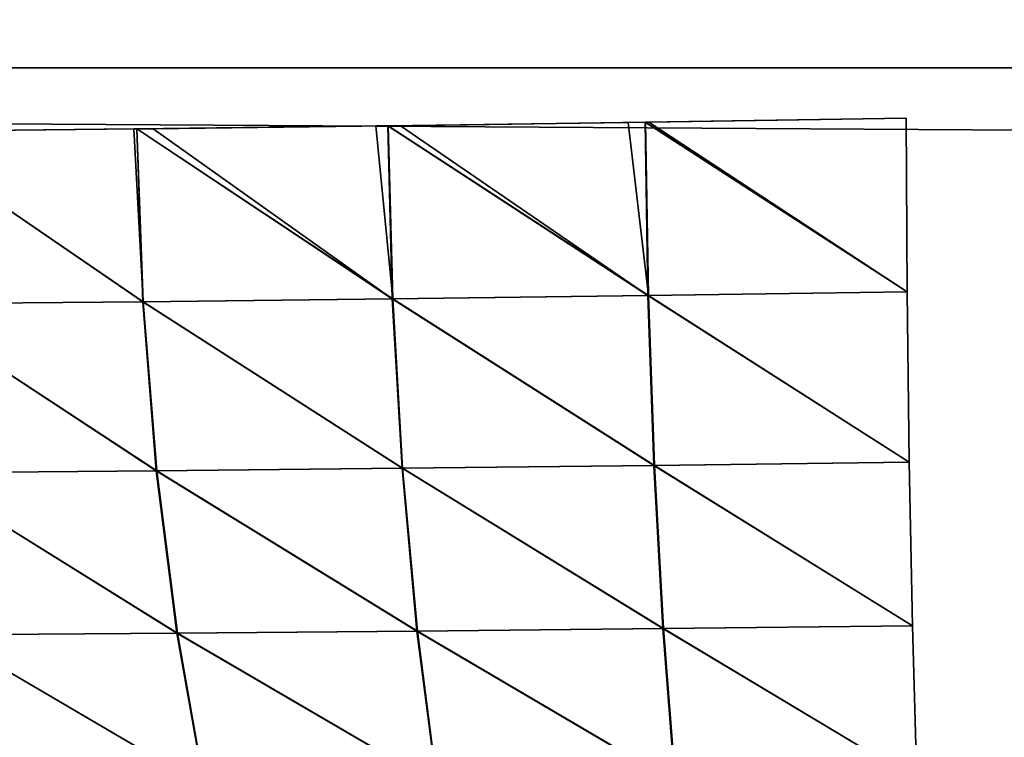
# Model space of a CAD drawing. Header units: millimetres. Extents: x -125 to 125, y -4 to 54.
# Tile 63 of 612: x -110.59 to -109.15, y -0.98 to 0.07. Entities that reach past the tile are written whole.
import ezdxf

# ---------------------------------------------------------------- set-up
doc = ezdxf.new("R2010")
doc.units = ezdxf.units.MM
doc.header["$LTSCALE"] = 65.185185
for name, color, linetype in [('10', 7, 'CONTINUOUS'), ('109', 7, 'CONTINUOUS'), ('111', 7, 'CONTINUOUS'), ('3', 7, 'CONTINUOUS'), ('5', 7, 'CONTINUOUS'), ('73', 7, 'CONTINUOUS'), ('75', 7, 'CONTINUOUS'), ('8', 7, 'CONTINUOUS')]:
    doc.layers.add(name, color=color, linetype=linetype)

msp = doc.modelspace()

# ---------------------------------------------------------------- linework, layer by layer
at = {"layer": '10', "color": 7, "linetype": 'Continuous'}
for points in [[(123.901, 0, -124.9), (-123.8345, -1.5218, -124.8336), (-123.901, 0, -124.9), (123.901, 0, -124.9)], [(123.8345, -1.5218, -124.8336), (-123.8345, -1.5218, -124.8336), (123.901, 0, -124.9), (123.8345, -1.5218, -124.8336)]]:
    msp.add_3dface(points, dxfattribs=at)
at = {"layer": '109', "color": 7, "linetype": 'Continuous'}
for points in [[(-110.0408, -0.3377, -72.3284), (-110.0473, -0.0846, -72.3022), (-110.3905, -0.0888, -72.4046), (-110.0408, -0.3377, -72.3284)], [(-109.667, -0.333, -72.2531), (-110.0288, -0.0844, -72.2976), (-110.0473, -0.0846, -72.3022), (-109.667, -0.333, -72.2531)], [(-110.0408, -0.3377, -72.3284), (-109.667, -0.333, -72.2531), (-110.0473, -0.0846, -72.3022), (-110.0408, -0.3377, -72.3284)], [(-109.667, -0.333, -72.2531), (-109.6709, -0.0793, -72.227), (-110.0288, -0.0844, -72.2976), (-109.667, -0.333, -72.2531)], [(-109.667, -0.333, -72.2531), (-109.288, -0.3276, -72.2139), (-109.6709, -0.0793, -72.227), (-109.667, -0.333, -72.2531)], [(-109.6709, -0.0793, -72.227), (-109.288, -0.3276, -72.2139), (-109.6657, -0.0793, -72.2262), (-109.6709, -0.0793, -72.227)], [(-109.288, -0.3276, -72.2139), (-109.2893, -0.0734, -72.1883), (-109.6657, -0.0793, -72.2262), (-109.288, -0.3276, -72.2139)], [(-110.4057, -0.3418, -72.439), (-110.4145, -0.0891, -72.413), (-110.7691, -0.0927, -72.5584), (-110.4057, -0.3418, -72.439)], [(-110.4057, -0.3418, -72.439), (-110.7691, -0.0927, -72.5584), (-110.7573, -0.3451, -72.5836), (-110.4057, -0.3418, -72.439)], [(-110.0408, -0.3377, -72.3284), (-110.3905, -0.0888, -72.4046), (-110.4145, -0.0891, -72.413), (-110.0408, -0.3377, -72.3284)], [(-110.4057, -0.3418, -72.439), (-110.0408, -0.3377, -72.3284), (-110.4145, -0.0891, -72.413), (-110.4057, -0.3418, -72.439)], [(-109.2849, -0.5765, -72.2717), (-109.288, -0.3276, -72.2139), (-109.667, -0.333, -72.2531), (-109.2849, -0.5765, -72.2717)], [(-110.3859, -0.589, -72.4949), (-110.4057, -0.3418, -72.439), (-110.7573, -0.3451, -72.5836), (-110.3859, -0.589, -72.4949)], [(-110.7321, -0.5919, -72.6376), (-110.3859, -0.589, -72.4949), (-110.7573, -0.3451, -72.5836), (-110.7321, -0.5919, -72.6376)], [(-110.0266, -0.5854, -72.3855), (-110.0408, -0.3377, -72.3284), (-110.4057, -0.3418, -72.439), (-110.0266, -0.5854, -72.3855)], [(-110.3859, -0.589, -72.4949), (-110.0266, -0.5854, -72.3855), (-110.4057, -0.3418, -72.439), (-110.3859, -0.589, -72.4949)], [(-109.6583, -0.5812, -72.3108), (-109.667, -0.333, -72.2531), (-110.0408, -0.3377, -72.3284), (-109.6583, -0.5812, -72.3108)], [(-110.0266, -0.5854, -72.3855), (-109.6583, -0.5812, -72.3108), (-110.0408, -0.3377, -72.3284), (-110.0266, -0.5854, -72.3855)], [(-109.6583, -0.5812, -72.3108), (-109.2849, -0.5765, -72.2717), (-109.667, -0.333, -72.2531), (-109.6583, -0.5812, -72.3108)], [(-110.3558, -0.8267, -72.5799), (-110.3859, -0.589, -72.4949), (-110.7321, -0.5919, -72.6376), (-110.3558, -0.8267, -72.5799)], [(-110.0048, -0.8236, -72.4727), (-110.0266, -0.5854, -72.3855), (-110.3859, -0.589, -72.4949), (-110.0048, -0.8236, -72.4727)], [(-110.3558, -0.8267, -72.5799), (-110.0048, -0.8236, -72.4727), (-110.3859, -0.589, -72.4949), (-110.3558, -0.8267, -72.5799)], [(-109.6451, -0.82, -72.3994), (-109.6583, -0.5812, -72.3108), (-110.0266, -0.5854, -72.3855), (-109.6451, -0.82, -72.3994)], [(-110.0048, -0.8236, -72.4727), (-109.6451, -0.82, -72.3994), (-110.0266, -0.5854, -72.3855), (-110.0048, -0.8236, -72.4727)], [(-109.2803, -0.8159, -72.3607), (-109.2849, -0.5765, -72.2717), (-109.6583, -0.5812, -72.3108), (-109.2803, -0.8159, -72.3607)], [(-109.6451, -0.82, -72.3994), (-109.2803, -0.8159, -72.3607), (-109.6583, -0.5812, -72.3108), (-109.6451, -0.82, -72.3994)], [(-110.6939, -0.8292, -72.7195), (-110.3558, -0.8267, -72.5799), (-110.7321, -0.5919, -72.6376), (-110.6939, -0.8292, -72.7195)], [(-109.6274, -1.0455, -72.5172), (-109.6451, -0.82, -72.3994), (-110.0048, -0.8236, -72.4727), (-109.6274, -1.0455, -72.5172)], [(-109.274, -1.0421, -72.4794), (-109.2803, -0.8159, -72.3607), (-109.6451, -0.82, -72.3994), (-109.274, -1.0421, -72.4794)], [(-109.6274, -1.0455, -72.5172), (-109.274, -1.0421, -72.4794), (-109.6451, -0.82, -72.3994), (-109.6274, -1.0455, -72.5172)], [(-110.3159, -1.051, -72.6926), (-110.3558, -0.8267, -72.5799), (-110.6939, -0.8292, -72.7195), (-110.3159, -1.051, -72.6926)], [(-110.6433, -1.0531, -72.828), (-110.3159, -1.051, -72.6926), (-110.6939, -0.8292, -72.7195), (-110.6433, -1.0531, -72.828)], [(-109.9759, -1.0484, -72.5885), (-110.0048, -0.8236, -72.4727), (-110.3558, -0.8267, -72.5799), (-109.9759, -1.0484, -72.5885)], [(-110.3159, -1.051, -72.6926), (-109.9759, -1.0484, -72.5885), (-110.3558, -0.8267, -72.5799), (-110.3159, -1.051, -72.6926)], [(-109.9759, -1.0484, -72.5885), (-109.6274, -1.0455, -72.5172), (-110.0048, -0.8236, -72.4727), (-109.9759, -1.0484, -72.5885)]]:
    msp.add_3dface(points, dxfattribs=at)
at = {"layer": '111', "color": 7, "linetype": 'Continuous'}
for points in [[(-110.0401, -0.3377, -77.6718), (-110.4142, -0.0891, -77.5871), (-110.0648, -0.0848, -77.6934), (-110.0401, -0.3377, -77.6718)], [(-110.0466, -0.0846, -77.698), (-110.0401, -0.3377, -77.6718), (-110.0648, -0.0848, -77.6934), (-110.0466, -0.0846, -77.698)], [(-109.6662, -0.333, -77.7471), (-110.0466, -0.0846, -77.698), (-109.6957, -0.0797, -77.7692), (-109.6662, -0.333, -77.7471)], [(-110.0401, -0.3377, -77.6718), (-110.0466, -0.0846, -77.698), (-109.6662, -0.333, -77.7471), (-110.0401, -0.3377, -77.6718)], [(-109.6706, -0.0793, -77.773), (-109.6662, -0.333, -77.7471), (-109.6957, -0.0797, -77.7692), (-109.6706, -0.0793, -77.773)], [(-109.288, -0.3276, -77.7861), (-109.6706, -0.0793, -77.773), (-109.2893, -0.0734, -77.8117), (-109.288, -0.3276, -77.7861)], [(-109.6662, -0.333, -77.7471), (-109.6706, -0.0793, -77.773), (-109.288, -0.3276, -77.7861), (-109.6662, -0.333, -77.7471)], [(-110.4189, -0.0891, -77.5854), (-110.405, -0.3418, -77.5612), (-110.7691, -0.0927, -77.4416), (-110.4189, -0.0891, -77.5854)], [(-110.7691, -0.0927, -77.4416), (-110.405, -0.3418, -77.5612), (-110.7573, -0.3451, -77.4164), (-110.7691, -0.0927, -77.4416)], [(-110.4142, -0.0891, -77.5871), (-110.405, -0.3418, -77.5612), (-110.4189, -0.0891, -77.5854), (-110.4142, -0.0891, -77.5871)], [(-110.405, -0.3418, -77.5612), (-110.4142, -0.0891, -77.5871), (-110.0401, -0.3377, -77.6718), (-110.405, -0.3418, -77.5612)], [(-109.2849, -0.5765, -77.7283), (-109.6662, -0.333, -77.7471), (-109.288, -0.3276, -77.7861), (-109.2849, -0.5765, -77.7283)], [(-110.405, -0.3418, -77.5612), (-110.3852, -0.589, -77.5053), (-110.7573, -0.3451, -77.4164), (-110.405, -0.3418, -77.5612)], [(-110.7573, -0.3451, -77.4164), (-110.3852, -0.589, -77.5053), (-110.7321, -0.5919, -77.3624), (-110.7573, -0.3451, -77.4164)], [(-110.0259, -0.5854, -77.6147), (-110.405, -0.3418, -77.5612), (-110.0401, -0.3377, -77.6718), (-110.0259, -0.5854, -77.6147)], [(-110.3852, -0.589, -77.5053), (-110.405, -0.3418, -77.5612), (-110.0259, -0.5854, -77.6147), (-110.3852, -0.589, -77.5053)], [(-109.6576, -0.5812, -77.6893), (-110.0401, -0.3377, -77.6718), (-109.6662, -0.333, -77.7471), (-109.6576, -0.5812, -77.6893)], [(-110.0259, -0.5854, -77.6147), (-110.0401, -0.3377, -77.6718), (-109.6576, -0.5812, -77.6893), (-110.0259, -0.5854, -77.6147)], [(-109.6576, -0.5812, -77.6893), (-109.6662, -0.333, -77.7471), (-109.2849, -0.5765, -77.7283), (-109.6576, -0.5812, -77.6893)], [(-110.3852, -0.589, -77.5053), (-110.3551, -0.8267, -77.4204), (-110.7321, -0.5919, -77.3624), (-110.3852, -0.589, -77.5053)], [(-110.0041, -0.8236, -77.5275), (-110.3852, -0.589, -77.5053), (-110.0259, -0.5854, -77.6147), (-110.0041, -0.8236, -77.5275)], [(-110.3551, -0.8267, -77.4204), (-110.3852, -0.589, -77.5053), (-110.0041, -0.8236, -77.5275), (-110.3551, -0.8267, -77.4204)], [(-109.6444, -0.82, -77.6008), (-110.0259, -0.5854, -77.6147), (-109.6576, -0.5812, -77.6893), (-109.6444, -0.82, -77.6008)], [(-110.0041, -0.8236, -77.5275), (-110.0259, -0.5854, -77.6147), (-109.6444, -0.82, -77.6008), (-110.0041, -0.8236, -77.5275)], [(-109.2803, -0.8159, -77.6393), (-109.6576, -0.5812, -77.6893), (-109.2849, -0.5765, -77.7283), (-109.2803, -0.8159, -77.6393)], [(-109.6444, -0.82, -77.6008), (-109.6576, -0.5812, -77.6893), (-109.2803, -0.8159, -77.6393), (-109.6444, -0.82, -77.6008)], [(-110.7321, -0.5919, -77.3624), (-110.3551, -0.8267, -77.4204), (-110.6939, -0.8292, -77.2805), (-110.7321, -0.5919, -77.3624)], [(-109.6268, -1.0454, -77.4829), (-110.0041, -0.8236, -77.5275), (-109.6444, -0.82, -77.6008), (-109.6268, -1.0454, -77.4829)], [(-109.274, -1.0421, -77.5206), (-109.6444, -0.82, -77.6008), (-109.2803, -0.8159, -77.6393), (-109.274, -1.0421, -77.5206)], [(-109.6268, -1.0454, -77.4829), (-109.6444, -0.82, -77.6008), (-109.274, -1.0421, -77.5206), (-109.6268, -1.0454, -77.4829)], [(-110.3551, -0.8267, -77.4204), (-110.3152, -1.051, -77.3077), (-110.6939, -0.8292, -77.2805), (-110.3551, -0.8267, -77.4204)], [(-110.6939, -0.8292, -77.2805), (-110.3152, -1.051, -77.3077), (-110.6433, -1.0531, -77.172), (-110.6939, -0.8292, -77.2805)], [(-109.9752, -1.0484, -77.4117), (-110.3551, -0.8267, -77.4204), (-110.0041, -0.8236, -77.5275), (-109.9752, -1.0484, -77.4117)], [(-110.3152, -1.051, -77.3077), (-110.3551, -0.8267, -77.4204), (-109.9752, -1.0484, -77.4117), (-110.3152, -1.051, -77.3077)], [(-109.9752, -1.0484, -77.4117), (-110.0041, -0.8236, -77.5275), (-109.6268, -1.0454, -77.4829), (-109.9752, -1.0484, -77.4117)]]:
    msp.add_3dface(points, dxfattribs=at)
at = {"layer": '3', "color": 7, "linetype": 'Continuous', "true_color": 0xf9fafd}
for points in [[(-124.5375, 53, 124.5375), (-125, 0, 125), (112, 0, 125), (-124.5375, 53, 124.5375)], [(112.0875, 1, 124.9913), (-124.5375, 53, 124.5375), (112, 0, 125), (112.0875, 1, 124.9913)]]:
    msp.add_3dface(points, dxfattribs=at)
at = {"layer": '5', "color": 7, "linetype": 'Continuous', "true_color": 0xf9fafd}
for points in [[(-112.0875, 1, -124.9913), (124.5375, 53, -124.5375), (-112, 0, -125), (-112.0875, 1, -124.9913)], [(124.5375, 53, -124.5375), (125, 0, -125), (-112, 0, -125), (124.5375, 53, -124.5375)]]:
    msp.add_3dface(points, dxfattribs=at)
at = {"layer": '73', "color": 7, "linetype": 'Continuous'}
for points in [[(-110.0473, -0.0846, 72.3022), (-110.0408, -0.3377, 72.3284), (-110.3905, -0.0888, 72.4046), (-110.0473, -0.0846, 72.3022)], [(-110.0288, -0.0844, 72.2976), (-109.667, -0.333, 72.2531), (-110.0473, -0.0846, 72.3022), (-110.0288, -0.0844, 72.2976)], [(-110.0473, -0.0846, 72.3022), (-109.667, -0.333, 72.2531), (-110.0408, -0.3377, 72.3284), (-110.0473, -0.0846, 72.3022)], [(-109.6709, -0.0793, 72.227), (-109.667, -0.333, 72.2531), (-110.0288, -0.0844, 72.2976), (-109.6709, -0.0793, 72.227)], [(-109.667, -0.333, 72.2531), (-109.6709, -0.0793, 72.227), (-109.288, -0.3276, 72.2139), (-109.667, -0.333, 72.2531)], [(-109.6709, -0.0793, 72.227), (-109.6657, -0.0793, 72.2262), (-109.288, -0.3276, 72.2139), (-109.6709, -0.0793, 72.227)], [(-109.6657, -0.0793, 72.2262), (-109.2893, -0.0734, 72.1883), (-109.288, -0.3276, 72.2139), (-109.6657, -0.0793, 72.2262)], [(-110.4145, -0.0891, 72.413), (-110.4057, -0.3418, 72.439), (-110.7691, -0.0927, 72.5584), (-110.4145, -0.0891, 72.413)], [(-110.7691, -0.0927, 72.5584), (-110.4057, -0.3418, 72.439), (-110.7573, -0.3451, 72.5836), (-110.7691, -0.0927, 72.5584)], [(-110.3905, -0.0888, 72.4046), (-110.0408, -0.3377, 72.3284), (-110.4145, -0.0891, 72.413), (-110.3905, -0.0888, 72.4046)], [(-110.4145, -0.0891, 72.413), (-110.0408, -0.3377, 72.3284), (-110.4057, -0.3418, 72.439), (-110.4145, -0.0891, 72.413)], [(-109.2849, -0.5765, 72.2717), (-109.667, -0.333, 72.2531), (-109.288, -0.3276, 72.2139), (-109.2849, -0.5765, 72.2717)], [(-110.4057, -0.3418, 72.439), (-110.3859, -0.589, 72.4949), (-110.7573, -0.3451, 72.5836), (-110.4057, -0.3418, 72.439)], [(-110.7573, -0.3451, 72.5836), (-110.3859, -0.589, 72.4949), (-110.7321, -0.5919, 72.6376), (-110.7573, -0.3451, 72.5836)], [(-110.0408, -0.3377, 72.3284), (-110.0266, -0.5854, 72.3855), (-110.4057, -0.3418, 72.439), (-110.0408, -0.3377, 72.3284)], [(-110.4057, -0.3418, 72.439), (-110.0266, -0.5854, 72.3855), (-110.3859, -0.589, 72.4949), (-110.4057, -0.3418, 72.439)], [(-109.667, -0.333, 72.2531), (-109.6583, -0.5812, 72.3108), (-110.0408, -0.3377, 72.3284), (-109.667, -0.333, 72.2531)], [(-110.0408, -0.3377, 72.3284), (-109.6583, -0.5812, 72.3108), (-110.0266, -0.5854, 72.3855), (-110.0408, -0.3377, 72.3284)], [(-109.6583, -0.5812, 72.3108), (-109.667, -0.333, 72.2531), (-109.2849, -0.5765, 72.2717), (-109.6583, -0.5812, 72.3108)], [(-110.3859, -0.589, 72.4949), (-110.3558, -0.8267, 72.5799), (-110.7321, -0.5919, 72.6376), (-110.3859, -0.589, 72.4949)], [(-110.0266, -0.5854, 72.3855), (-110.0048, -0.8236, 72.4727), (-110.3859, -0.589, 72.4949), (-110.0266, -0.5854, 72.3855)], [(-110.3859, -0.589, 72.4949), (-110.0048, -0.8236, 72.4727), (-110.3558, -0.8267, 72.5799), (-110.3859, -0.589, 72.4949)], [(-109.6583, -0.5812, 72.3108), (-109.6451, -0.82, 72.3994), (-110.0266, -0.5854, 72.3855), (-109.6583, -0.5812, 72.3108)], [(-110.0266, -0.5854, 72.3855), (-109.6451, -0.82, 72.3994), (-110.0048, -0.8236, 72.4727), (-110.0266, -0.5854, 72.3855)], [(-109.2803, -0.8159, 72.3607), (-109.6583, -0.5812, 72.3108), (-109.2849, -0.5765, 72.2717), (-109.2803, -0.8159, 72.3607)], [(-109.6451, -0.82, 72.3994), (-109.6583, -0.5812, 72.3108), (-109.2803, -0.8159, 72.3607), (-109.6451, -0.82, 72.3994)], [(-110.7321, -0.5919, 72.6376), (-110.3558, -0.8267, 72.5799), (-110.6939, -0.8292, 72.7195), (-110.7321, -0.5919, 72.6376)], [(-109.6451, -0.82, 72.3994), (-109.6274, -1.0455, 72.5172), (-110.0048, -0.8236, 72.4727), (-109.6451, -0.82, 72.3994)], [(-109.274, -1.0421, 72.4794), (-109.6451, -0.82, 72.3994), (-109.2803, -0.8159, 72.3607), (-109.274, -1.0421, 72.4794)], [(-109.6274, -1.0455, 72.5172), (-109.6451, -0.82, 72.3994), (-109.274, -1.0421, 72.4794), (-109.6274, -1.0455, 72.5172)], [(-110.3558, -0.8267, 72.5799), (-110.3159, -1.051, 72.6926), (-110.6939, -0.8292, 72.7195), (-110.3558, -0.8267, 72.5799)], [(-110.6939, -0.8292, 72.7195), (-110.3159, -1.051, 72.6926), (-110.6433, -1.0531, 72.828), (-110.6939, -0.8292, 72.7195)], [(-110.0048, -0.8236, 72.4727), (-109.9759, -1.0484, 72.5885), (-110.3558, -0.8267, 72.5799), (-110.0048, -0.8236, 72.4727)], [(-110.3558, -0.8267, 72.5799), (-109.9759, -1.0484, 72.5885), (-110.3159, -1.051, 72.6926), (-110.3558, -0.8267, 72.5799)], [(-110.0048, -0.8236, 72.4727), (-109.6274, -1.0455, 72.5172), (-109.9759, -1.0484, 72.5885), (-110.0048, -0.8236, 72.4727)]]:
    msp.add_3dface(points, dxfattribs=at)
at = {"layer": '75', "color": 7, "linetype": 'Continuous'}
for points in [[(-110.0648, -0.0848, 77.6934), (-110.4142, -0.0891, 77.5871), (-110.0401, -0.3377, 77.6718), (-110.0648, -0.0848, 77.6934)], [(-110.0466, -0.0846, 77.698), (-110.0648, -0.0848, 77.6934), (-110.0401, -0.3377, 77.6718), (-110.0466, -0.0846, 77.698)], [(-109.6957, -0.0797, 77.7692), (-110.0466, -0.0846, 77.698), (-109.6662, -0.333, 77.7471), (-109.6957, -0.0797, 77.7692)], [(-110.0466, -0.0846, 77.698), (-110.0401, -0.3377, 77.6718), (-109.6662, -0.333, 77.7471), (-110.0466, -0.0846, 77.698)], [(-109.6706, -0.0793, 77.773), (-109.6957, -0.0797, 77.7692), (-109.6662, -0.333, 77.7471), (-109.6706, -0.0793, 77.773)], [(-109.2893, -0.0734, 77.8117), (-109.6706, -0.0793, 77.773), (-109.288, -0.3276, 77.7861), (-109.2893, -0.0734, 77.8117)], [(-109.6706, -0.0793, 77.773), (-109.6662, -0.333, 77.7471), (-109.288, -0.3276, 77.7861), (-109.6706, -0.0793, 77.773)], [(-110.4189, -0.0891, 77.5854), (-110.7691, -0.0927, 77.4416), (-110.405, -0.3418, 77.5612), (-110.4189, -0.0891, 77.5854)], [(-110.7691, -0.0927, 77.4416), (-110.7573, -0.3451, 77.4164), (-110.405, -0.3418, 77.5612), (-110.7691, -0.0927, 77.4416)], [(-110.4142, -0.0891, 77.5871), (-110.4189, -0.0891, 77.5854), (-110.405, -0.3418, 77.5612), (-110.4142, -0.0891, 77.5871)], [(-110.4142, -0.0891, 77.5871), (-110.405, -0.3418, 77.5612), (-110.0401, -0.3377, 77.6718), (-110.4142, -0.0891, 77.5871)], [(-109.288, -0.3276, 77.7861), (-109.6662, -0.333, 77.7471), (-109.2849, -0.5765, 77.7283), (-109.288, -0.3276, 77.7861)], [(-110.405, -0.3418, 77.5612), (-110.7573, -0.3451, 77.4164), (-110.3852, -0.589, 77.5053), (-110.405, -0.3418, 77.5612)], [(-110.7573, -0.3451, 77.4164), (-110.7321, -0.5919, 77.3624), (-110.3852, -0.589, 77.5053), (-110.7573, -0.3451, 77.4164)], [(-110.0401, -0.3377, 77.6718), (-110.405, -0.3418, 77.5612), (-110.0259, -0.5854, 77.6147), (-110.0401, -0.3377, 77.6718)], [(-110.405, -0.3418, 77.5612), (-110.3852, -0.589, 77.5053), (-110.0259, -0.5854, 77.6147), (-110.405, -0.3418, 77.5612)], [(-109.6662, -0.333, 77.7471), (-110.0401, -0.3377, 77.6718), (-109.6576, -0.5812, 77.6893), (-109.6662, -0.333, 77.7471)], [(-110.0401, -0.3377, 77.6718), (-110.0259, -0.5854, 77.6147), (-109.6576, -0.5812, 77.6893), (-110.0401, -0.3377, 77.6718)], [(-109.6662, -0.333, 77.7471), (-109.6576, -0.5812, 77.6893), (-109.2849, -0.5765, 77.7283), (-109.6662, -0.333, 77.7471)], [(-110.3852, -0.589, 77.5053), (-110.7321, -0.5919, 77.3624), (-110.3551, -0.8267, 77.4204), (-110.3852, -0.589, 77.5053)], [(-110.0259, -0.5854, 77.6147), (-110.3852, -0.589, 77.5053), (-110.0041, -0.8236, 77.5275), (-110.0259, -0.5854, 77.6147)], [(-110.3852, -0.589, 77.5053), (-110.3551, -0.8267, 77.4204), (-110.0041, -0.8236, 77.5275), (-110.3852, -0.589, 77.5053)], [(-109.6576, -0.5812, 77.6893), (-110.0259, -0.5854, 77.6147), (-109.6444, -0.82, 77.6008), (-109.6576, -0.5812, 77.6893)], [(-110.0259, -0.5854, 77.6147), (-110.0041, -0.8236, 77.5275), (-109.6444, -0.82, 77.6008), (-110.0259, -0.5854, 77.6147)], [(-109.2849, -0.5765, 77.7283), (-109.6576, -0.5812, 77.6893), (-109.2803, -0.8159, 77.6393), (-109.2849, -0.5765, 77.7283)], [(-109.6576, -0.5812, 77.6893), (-109.6444, -0.82, 77.6008), (-109.2803, -0.8159, 77.6393), (-109.6576, -0.5812, 77.6893)], [(-110.7321, -0.5919, 77.3624), (-110.6939, -0.8292, 77.2805), (-110.3551, -0.8267, 77.4204), (-110.7321, -0.5919, 77.3624)], [(-109.6444, -0.82, 77.6008), (-110.0041, -0.8236, 77.5275), (-109.6268, -1.0454, 77.4829), (-109.6444, -0.82, 77.6008)], [(-109.2803, -0.8159, 77.6393), (-109.6444, -0.82, 77.6008), (-109.274, -1.0421, 77.5206), (-109.2803, -0.8159, 77.6393)], [(-109.6444, -0.82, 77.6008), (-109.6268, -1.0454, 77.4829), (-109.274, -1.0421, 77.5206), (-109.6444, -0.82, 77.6008)], [(-110.3551, -0.8267, 77.4204), (-110.6939, -0.8292, 77.2805), (-110.3152, -1.051, 77.3077), (-110.3551, -0.8267, 77.4204)], [(-110.6939, -0.8292, 77.2805), (-110.6433, -1.0531, 77.172), (-110.3152, -1.051, 77.3077), (-110.6939, -0.8292, 77.2805)], [(-110.0041, -0.8236, 77.5275), (-110.3551, -0.8267, 77.4204), (-109.9752, -1.0484, 77.4117), (-110.0041, -0.8236, 77.5275)], [(-110.3551, -0.8267, 77.4204), (-110.3152, -1.051, 77.3077), (-109.9752, -1.0484, 77.4117), (-110.3551, -0.8267, 77.4204)], [(-110.0041, -0.8236, 77.5275), (-109.9752, -1.0484, 77.4117), (-109.6268, -1.0454, 77.4829), (-110.0041, -0.8236, 77.5275)]]:
    msp.add_3dface(points, dxfattribs=at)
at = {"layer": '8', "color": 7, "linetype": 'Continuous'}
for points in [[(-123.8345, -1.5218, 124.8336), (123.8345, -1.5218, 124.8336), (-123.901, 0, 124.9), (-123.8345, -1.5218, 124.8336)], [(-123.901, 0, 124.9), (123.8345, -1.5218, 124.8336), (123.901, 0, 124.9), (-123.901, 0, 124.9)]]:
    msp.add_3dface(points, dxfattribs=at)

doc.saveas('drawing.dxf')
